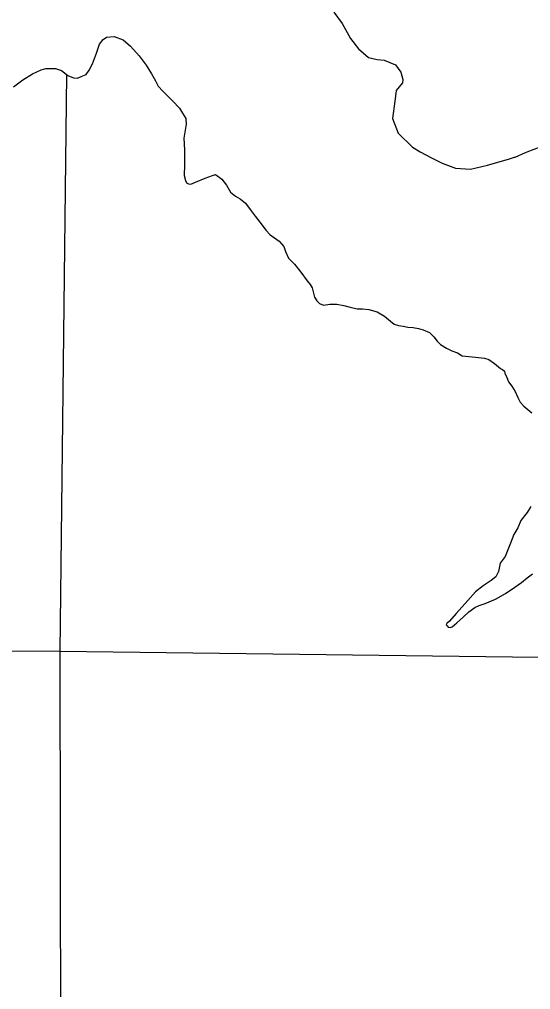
# Model space of a CAD drawing. Extents: x 77230 to 630905, y 790554 to 1662844.
# Drawn here: x 338468 to 341178, y 1572930 to 1578074 of the extents above; entities that cross this region are included whole.
import ezdxf

# ---------------------------------------------------------------- set-up
doc = ezdxf.new("R2010")
doc.units = 0
for name, color, linetype in [('Level 16', 7, 'Continuous'), ('Level 17', 7, 'Continuous'), ('Level 18', 7, 'Continuous')]:
    doc.layers.add(name, color=color, linetype=linetype)

msp = doc.modelspace()

# ---------------------------------------------------------------- linework, layer by layer
at = {"layer": 'Level 16'}
for points in [[(338717.1, 1577781.6), (338682, 1574722.3)], [(343763.7, 1574658.5), (338682, 1574722.3), (337032.4, 1574726)], [(338682, 1574722.3), (338690.2, 1569474.1)]]:
    msp.add_lwpolyline(points, dxfattribs=at)
at = {"layer": 'Level 17'}
for points in [[(340134, 1578111.6), (340178.5, 1578051.8), (340223.2, 1577971.9), (340265.7, 1577918.1), (340318.1, 1577872.4), (340364.2, 1577860.7), (340402.2, 1577857), (340462.5, 1577833.4), (340490.8, 1577793.5), (340501.1, 1577755.5), (340499.3, 1577737.4), (340465.5, 1577697), (340459.9, 1577652.9), (340458, 1577640.8), (340446.7, 1577548.5), (340475.3, 1577470.5), (340551.9, 1577396.9), (340592.2, 1577371.2), (340652.5, 1577339.6), (340708.7, 1577311.9), (340779, 1577284.4), (340859.1, 1577279), (340949, 1577301.7), (341004.9, 1577316.2), (341060.9, 1577332.6), (341092.8, 1577342.9), (341096.8, 1577342.9), (341150.7, 1577367.4), (341160.6, 1577371.5), (341234.5, 1577400.1)], [(338437.2, 1577716.6), (338485.2, 1577753), (338537.5, 1577785), (338582.6, 1577806.8), (338608.7, 1577812.6), (338659.6, 1577812.6), (338691.6, 1577802.4), (338723.6, 1577776.3), (338754.1, 1577763.2), (338775.9, 1577761.7), (338794.8, 1577770.4), (338822.4, 1577782.1), (338837, 1577805.4), (338854.4, 1577837.3), (338876.2, 1577895.5), (338892.2, 1577942), (338912.6, 1577966.8), (338930, 1577979.9), (338970.7, 1577982.8), (339017.2, 1577965.3), (339056.5, 1577931.9), (339103, 1577881), (339139.3, 1577831.5), (339168.4, 1577785), (339188.8, 1577748.6), (339203.3, 1577719.6), (339228, 1577693.4), (339281.8, 1577639.6), (339316.7, 1577603.2), (339332.7, 1577577), (339350.1, 1577548), (339351.6, 1577518.9), (339345.8, 1577486.9), (339340, 1577444.7), (339342.9, 1577382.2), (339343.9, 1577303.1), (339341, 1577246.3), (339348.2, 1577220.2), (339354.1, 1577207.1), (339364.2, 1577202.7), (339377.3, 1577199.8), (339402, 1577211.4), (339452.9, 1577231.8), (339490.7, 1577246.3), (339508.2, 1577250.7), (339519.8, 1577242), (339540.1, 1577226), (339566.3, 1577195.4), (339586.7, 1577157.6), (339612.8, 1577135.8), (339639, 1577122.7), (339666.6, 1577099.5), (339691.3, 1577066), (339717.5, 1577029.7), (339755.3, 1576983.1), (339774.2, 1576955.5), (339797.5, 1576932.2), (339820.7, 1576916.2), (339845.4, 1576898.8), (339870.1, 1576869.7), (339878.9, 1576843.5), (339894.9, 1576807.2), (339926.8, 1576776.6), (339960.3, 1576733), (339993.7, 1576687.9), (340009.7, 1576669), (340019.9, 1576650.1), (340027.1, 1576622.5), (340031.5, 1576600.7), (340044.6, 1576581.8), (340059.1, 1576567.2), (340079.5, 1576558.5), (340112.9, 1576564.3), (340151.3, 1576564.7), (340187.6, 1576557.4), (340221.1, 1576548.7), (340258.9, 1576540), (340286.5, 1576538.5), (340319.9, 1576535.6), (340365, 1576522.5), (340404.2, 1576500.7), (340434.8, 1576474.5), (340455.1, 1576458.5), (340476.9, 1576451.3), (340501.6, 1576446.9), (340526.4, 1576442.5), (340555.4, 1576441.1), (340584.5, 1576435.3), (340607.8, 1576428), (340642.7, 1576413.4), (340664.5, 1576391.6), (340681.9, 1576368.4)], [(338437.2, 1577716.6), (338485.2, 1577753), (338537.5, 1577785), (338582.6, 1577806.8), (338608.7, 1577812.6), (338659.6, 1577812.6), (338691.6, 1577802.4), (338723.6, 1577776.3), (338754.1, 1577763.2), (338775.9, 1577761.7), (338794.8, 1577770.4), (338822.4, 1577782.1), (338837, 1577805.4), (338854.4, 1577837.3), (338876.2, 1577895.5), (338892.2, 1577942), (338912.6, 1577966.8), (338930, 1577979.9), (338970.7, 1577982.8), (339017.2, 1577965.3), (339056.5, 1577931.9), (339103, 1577881), (339139.3, 1577831.5), (339168.4, 1577785), (339188.8, 1577748.6), (339203.3, 1577719.6), (339228, 1577693.4), (339281.8, 1577639.6), (339316.7, 1577603.2), (339332.7, 1577577), (339350.1, 1577548), (339351.6, 1577518.9), (339345.8, 1577486.9), (339340, 1577444.7), (339342.9, 1577382.2), (339343.9, 1577303.1), (339341, 1577246.3), (339348.2, 1577220.2), (339354.1, 1577207.1), (339364.2, 1577202.7), (339377.3, 1577199.8), (339402, 1577211.4), (339452.9, 1577231.8), (339490.7, 1577246.3), (339508.2, 1577250.7), (339519.8, 1577242), (339540.1, 1577226), (339566.3, 1577195.4), (339586.7, 1577157.6), (339612.8, 1577135.8), (339639, 1577122.7), (339666.6, 1577099.5), (339691.3, 1577066), (339717.5, 1577029.7), (339755.3, 1576983.1), (339774.2, 1576955.5), (339797.5, 1576932.2), (339820.7, 1576916.2), (339845.4, 1576898.8), (339870.1, 1576869.7), (339878.9, 1576843.5), (339894.9, 1576807.2), (339926.8, 1576776.6), (339960.3, 1576733), (339993.7, 1576687.9), (340009.7, 1576669), (340019.9, 1576650.1), (340027.1, 1576622.5), (340031.5, 1576600.7), (340044.6, 1576581.8), (340059.1, 1576567.2), (340079.5, 1576558.5), (340112.9, 1576564.3), (340151.3, 1576564.7), (340187.6, 1576557.4), (340221.1, 1576548.7), (340258.9, 1576540), (340286.5, 1576538.5), (340319.9, 1576535.6), (340365, 1576522.5), (340404.2, 1576500.7), (340434.8, 1576474.5), (340455.1, 1576458.5), (340476.9, 1576451.3), (340501.6, 1576446.9), (340526.4, 1576442.5), (340555.4, 1576441.1), (340584.5, 1576435.3), (340607.8, 1576428), (340642.7, 1576413.4), (340664.5, 1576391.6), (340681.9, 1576368.4)], [(340681.9, 1576368.4), (340699.7, 1576350.5), (340731.6, 1576331.6), (340760.7, 1576317.1), (340789.8, 1576306.9), (340816, 1576290.9), (340885.7, 1576283.6), (340933.7, 1576277.8), (340957, 1576270.5), (340986, 1576250.2), (341018, 1576222.5), (341029.7, 1576218.2), (341039.8, 1576209.4), (341041.3, 1576197.8), (341051.5, 1576176), (341061.6, 1576152.7), (341079.1, 1576129.5), (341096.5, 1576100.4), (341109.6, 1576068.4), (341122.7, 1576045.1), (341143, 1576023.3), (341183.8, 1575988.4)], [(340681.9, 1576368.4), (340699.7, 1576350.5), (340731.6, 1576331.6), (340760.7, 1576317.1), (340789.8, 1576306.9), (340816, 1576290.9), (340885.7, 1576283.6), (340933.7, 1576277.8), (340957, 1576270.5), (340986, 1576250.2), (341018, 1576222.5), (341029.7, 1576218.2), (341039.8, 1576209.4), (341041.3, 1576197.8), (341051.5, 1576176), (341061.6, 1576152.7), (341079.1, 1576129.5), (341096.5, 1576100.4), (341109.6, 1576068.4), (341122.7, 1576045.1), (341143, 1576023.3), (341183.8, 1575988.4)], [(341179.4, 1575490.5), (341160.5, 1575459.9), (341125.6, 1575416.3), (341109.6, 1575378.5), (341089.3, 1575342.1), (341071.8, 1575297.1), (341054.4, 1575253.4), (341042.7, 1575225.8), (341016.6, 1575190.9), (341007.8, 1575147.3), (340999.1, 1575129.8), (340993.3, 1575118.2), (340968.6, 1575099.3), (340926.4, 1575070.2), (340885.7, 1575039.7), (340845, 1574993.1), (340782.5, 1574923.3), (340747.6, 1574882.6), (340733.1, 1574871), (340730.2, 1574863.7), (340736, 1574857.9), (340741.8, 1574852.1), (340752, 1574850.6), (340762.2, 1574853.5), (340786.9, 1574873.9), (340821.8, 1574905.9), (340850.8, 1574933.5), (340882.8, 1574956.8), (340904.6, 1574967), (340936.6, 1574977.1), (340991.9, 1575000.4), (341045.6, 1575030.9), (341095.1, 1575064.4), (341130, 1575087.7), (341159, 1575113.8), (341188.1, 1575134.2)], [(341179.4, 1575490.5), (341160.5, 1575459.9), (341125.6, 1575416.3), (341109.6, 1575378.5), (341089.3, 1575342.1), (341071.8, 1575297.1), (341054.4, 1575253.4), (341042.7, 1575225.8), (341016.6, 1575190.9), (341007.8, 1575147.3), (340999.1, 1575129.8), (340993.3, 1575118.2), (340968.6, 1575099.3), (340926.4, 1575070.2), (340885.7, 1575039.7), (340845, 1574993.1), (340782.5, 1574923.3), (340747.6, 1574882.6), (340733.1, 1574871), (340730.2, 1574863.7), (340736, 1574857.9), (340741.8, 1574852.1), (340752, 1574850.6), (340762.2, 1574853.5), (340786.9, 1574873.9), (340821.8, 1574905.9), (340850.8, 1574933.5), (340882.8, 1574956.8), (340904.6, 1574967), (340936.6, 1574977.1), (340991.9, 1575000.4), (341045.6, 1575030.9), (341095.1, 1575064.4), (341130, 1575087.7), (341159, 1575113.8), (341188.1, 1575134.2)]]:
    msp.add_lwpolyline(points, dxfattribs=at)
at = {"layer": 'Level 18'}
for points in [[(338437.2, 1577716.6), (338485.2, 1577753), (338537.5, 1577785), (338582.6, 1577806.8), (338608.7, 1577812.6), (338659.6, 1577812.6), (338691.6, 1577802.4), (338723.6, 1577776.3), (338754.1, 1577763.2), (338775.9, 1577761.7), (338794.8, 1577770.4), (338822.4, 1577782.1), (338837, 1577805.4), (338854.4, 1577837.3), (338876.2, 1577895.5), (338892.2, 1577942), (338912.6, 1577966.8), (338930, 1577979.9), (338970.7, 1577982.8), (339017.2, 1577965.3), (339056.5, 1577931.9), (339103, 1577881), (339139.3, 1577831.5), (339168.4, 1577785), (339188.8, 1577748.6), (339203.3, 1577719.6), (339228, 1577693.4), (339281.8, 1577639.6), (339316.7, 1577603.2), (339332.7, 1577577), (339350.1, 1577548), (339351.6, 1577518.9), (339345.8, 1577486.9), (339340, 1577444.7), (339342.9, 1577382.2), (339343.9, 1577303.1), (339341, 1577246.3), (339348.2, 1577220.2), (339354.1, 1577207.1), (339364.2, 1577202.7), (339377.3, 1577199.8), (339402, 1577211.4), (339452.9, 1577231.8), (339490.7, 1577246.3), (339508.2, 1577250.7), (339519.8, 1577242), (339540.1, 1577226), (339566.3, 1577195.4), (339586.7, 1577157.6), (339612.8, 1577135.8), (339639, 1577122.7), (339666.6, 1577099.5), (339691.3, 1577066), (339717.5, 1577029.7), (339755.3, 1576983.1), (339774.2, 1576955.5), (339797.5, 1576932.2), (339820.7, 1576916.2), (339845.4, 1576898.8), (339870.1, 1576869.7), (339878.9, 1576843.5), (339894.9, 1576807.2), (339926.8, 1576776.6), (339960.3, 1576733), (339993.7, 1576687.9), (340009.7, 1576669), (340019.9, 1576650.1), (340027.1, 1576622.5), (340031.5, 1576600.7), (340044.6, 1576581.8), (340059.1, 1576567.2), (340079.5, 1576558.5), (340112.9, 1576564.3), (340151.3, 1576564.7), (340187.6, 1576557.4), (340221.1, 1576548.7), (340258.9, 1576540), (340286.5, 1576538.5), (340319.9, 1576535.6), (340365, 1576522.5), (340404.2, 1576500.7), (340434.8, 1576474.5), (340455.1, 1576458.5), (340476.9, 1576451.3), (340501.6, 1576446.9), (340526.4, 1576442.5), (340555.4, 1576441.1), (340584.5, 1576435.3), (340607.8, 1576428), (340642.7, 1576413.4), (340664.5, 1576391.6), (340681.9, 1576368.4)], [(338437.2, 1577716.6), (338485.2, 1577753), (338537.5, 1577785), (338582.6, 1577806.8), (338608.7, 1577812.6), (338659.6, 1577812.6), (338691.6, 1577802.4), (338723.6, 1577776.3), (338754.1, 1577763.2), (338775.9, 1577761.7), (338794.8, 1577770.4), (338822.4, 1577782.1), (338837, 1577805.4), (338854.4, 1577837.3), (338876.2, 1577895.5), (338892.2, 1577942), (338912.6, 1577966.8), (338930, 1577979.9), (338970.7, 1577982.8), (339017.2, 1577965.3), (339056.5, 1577931.9), (339103, 1577881), (339139.3, 1577831.5), (339168.4, 1577785), (339188.8, 1577748.6), (339203.3, 1577719.6), (339228, 1577693.4), (339281.8, 1577639.6), (339316.7, 1577603.2), (339332.7, 1577577), (339350.1, 1577548), (339351.6, 1577518.9), (339345.8, 1577486.9), (339340, 1577444.7), (339342.9, 1577382.2), (339343.9, 1577303.1), (339341, 1577246.3), (339348.2, 1577220.2), (339354.1, 1577207.1), (339364.2, 1577202.7), (339377.3, 1577199.8), (339402, 1577211.4), (339452.9, 1577231.8), (339490.7, 1577246.3), (339508.2, 1577250.7), (339519.8, 1577242), (339540.1, 1577226), (339566.3, 1577195.4), (339586.7, 1577157.6), (339612.8, 1577135.8), (339639, 1577122.7), (339666.6, 1577099.5), (339691.3, 1577066), (339717.5, 1577029.7), (339755.3, 1576983.1), (339774.2, 1576955.5), (339797.5, 1576932.2), (339820.7, 1576916.2), (339845.4, 1576898.8), (339870.1, 1576869.7), (339878.9, 1576843.5), (339894.9, 1576807.2), (339926.8, 1576776.6), (339960.3, 1576733), (339993.7, 1576687.9), (340009.7, 1576669), (340019.9, 1576650.1), (340027.1, 1576622.5), (340031.5, 1576600.7), (340044.6, 1576581.8), (340059.1, 1576567.2), (340079.5, 1576558.5), (340112.9, 1576564.3), (340151.3, 1576564.7), (340187.6, 1576557.4), (340221.1, 1576548.7), (340258.9, 1576540), (340286.5, 1576538.5), (340319.9, 1576535.6), (340365, 1576522.5), (340404.2, 1576500.7), (340434.8, 1576474.5), (340455.1, 1576458.5), (340476.9, 1576451.3), (340501.6, 1576446.9), (340526.4, 1576442.5), (340555.4, 1576441.1), (340584.5, 1576435.3), (340607.8, 1576428), (340642.7, 1576413.4), (340664.5, 1576391.6), (340681.9, 1576368.4)], [(340681.9, 1576368.4), (340699.7, 1576350.5), (340731.6, 1576331.6), (340760.7, 1576317.1), (340789.8, 1576306.9), (340816, 1576290.9), (340885.7, 1576283.6), (340933.7, 1576277.8), (340957, 1576270.5), (340986, 1576250.2), (341018, 1576222.5), (341029.7, 1576218.2), (341039.8, 1576209.4), (341041.3, 1576197.8), (341051.5, 1576176), (341061.6, 1576152.7), (341079.1, 1576129.5), (341096.5, 1576100.4), (341109.6, 1576068.4), (341122.7, 1576045.1), (341143, 1576023.3), (341183.8, 1575988.4)], [(340681.9, 1576368.4), (340699.7, 1576350.5), (340731.6, 1576331.6), (340760.7, 1576317.1), (340789.8, 1576306.9), (340816, 1576290.9), (340885.7, 1576283.6), (340933.7, 1576277.8), (340957, 1576270.5), (340986, 1576250.2), (341018, 1576222.5), (341029.7, 1576218.2), (341039.8, 1576209.4), (341041.3, 1576197.8), (341051.5, 1576176), (341061.6, 1576152.7), (341079.1, 1576129.5), (341096.5, 1576100.4), (341109.6, 1576068.4), (341122.7, 1576045.1), (341143, 1576023.3), (341183.8, 1575988.4)], [(341179.4, 1575490.5), (341160.5, 1575459.9), (341125.6, 1575416.3), (341109.6, 1575378.5), (341089.3, 1575342.1), (341071.8, 1575297.1), (341054.4, 1575253.4), (341042.7, 1575225.8), (341016.6, 1575190.9), (341007.8, 1575147.3), (340999.1, 1575129.8), (340993.3, 1575118.2), (340968.6, 1575099.3), (340926.4, 1575070.2), (340885.7, 1575039.7), (340845, 1574993.1), (340782.5, 1574923.3), (340747.6, 1574882.6), (340733.1, 1574871), (340730.2, 1574863.7), (340736, 1574857.9), (340741.8, 1574852.1), (340752, 1574850.6), (340762.2, 1574853.5), (340786.9, 1574873.9), (340821.8, 1574905.9), (340850.8, 1574933.5), (340882.8, 1574956.8), (340904.6, 1574967), (340936.6, 1574977.1), (340991.9, 1575000.4), (341045.6, 1575030.9), (341095.1, 1575064.4), (341130, 1575087.7), (341159, 1575113.8), (341188.1, 1575134.2)], [(341179.4, 1575490.5), (341160.5, 1575459.9), (341125.6, 1575416.3), (341109.6, 1575378.5), (341089.3, 1575342.1), (341071.8, 1575297.1), (341054.4, 1575253.4), (341042.7, 1575225.8), (341016.6, 1575190.9), (341007.8, 1575147.3), (340999.1, 1575129.8), (340993.3, 1575118.2), (340968.6, 1575099.3), (340926.4, 1575070.2), (340885.7, 1575039.7), (340845, 1574993.1), (340782.5, 1574923.3), (340747.6, 1574882.6), (340733.1, 1574871), (340730.2, 1574863.7), (340736, 1574857.9), (340741.8, 1574852.1), (340752, 1574850.6), (340762.2, 1574853.5), (340786.9, 1574873.9), (340821.8, 1574905.9), (340850.8, 1574933.5), (340882.8, 1574956.8), (340904.6, 1574967), (340936.6, 1574977.1), (340991.9, 1575000.4), (341045.6, 1575030.9), (341095.1, 1575064.4), (341130, 1575087.7), (341159, 1575113.8), (341188.1, 1575134.2)]]:
    msp.add_lwpolyline(points, dxfattribs=at)

doc.saveas('drawing.dxf')
